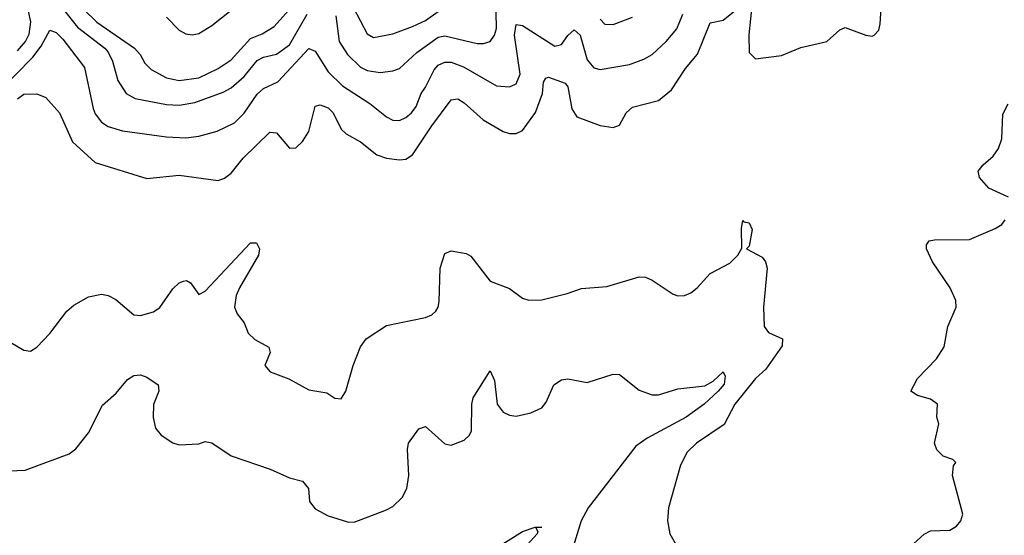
# Model space of a CAD drawing. Header units: inches. Extents: x 884549 to 1028252, y 526810 to 653624.
# Tile 868 of 1056: x 967277 to 970318, y 632325 to 633918. Entities that reach past the tile are written whole.
import ezdxf

# ---------------------------------------------------------------- set-up
doc = ezdxf.new("R2010")
doc.units = ezdxf.units.IN
doc.header["$MEASUREMENT"] = 0
doc.layers.add('A9663', color=7, linetype='Continuous')
doc.layers.add('A9673', color=7, linetype='Continuous')

msp = doc.modelspace()

# ---------------------------------------------------------------- linework, layer by layer
at = {"layer": 'A9663', "color": 5}
for points, elevation in [([(967474.1, 633950), (967515.8, 633910), (967631.3, 633830), (967649, 633810), (967663.7, 633783.7), (967683.5, 633763.5), (967730, 633737.8), (967770, 633730.1), (967830, 633738.5), (967890, 633767.3), (967930, 633794.3), (967990, 633859.3), (968026, 633874), (968062.9, 633897.1), (968170, 634017.3)], 2280), ([(967270, 633673.3), (967290, 633687.5), (967330, 633689.3), (967357.7, 633677.7), (967400.3, 633630), (967440.3, 633540.3), (967510, 633476.6), (967670, 633427), (967770, 633437.3), (967890, 633421.4), (967910, 633428.6), (967930, 633444.3), (967967.6, 633490), (968050, 633570.2), (968070, 633568.8), (968110, 633520.7), (968130, 633521.8), (968150, 633542), (968170, 633572.8), (968189.5, 633650.5), (968204.9, 633655.1), (968230, 633645.6), (968245.2, 633630), (968270, 633579.5), (968285.1, 633565.1), (968330, 633540.2), (968380.5, 633500.5), (968410, 633490.6), (968450, 633484.7), (968470, 633486.9), (968490, 633500.8), (968549.5, 633590), (968610, 633670.1), (968630, 633672.9), (968650, 633661.2), (968708.6, 633608.6), (968770, 633572.9), (968790, 633565.9), (968810, 633566), (968830, 633575.3), (968870, 633630.8), (968891.5, 633690), (968895.1, 633724.9), (968902.4, 633737.6), (968910, 633740.1), (968962.2, 633722.2), (968970.1, 633710.1), (968982.8, 633642.8), (968997.6, 633617.6), (969070, 633591.3), (969110, 633584.4), (969130, 633592.2), (969149.8, 633630), (969170, 633647.2), (969250, 633668.4), (969290, 633700.8), (969333.4, 633766.6), (969370, 633811.5), (969410, 633908.3), (969450, 633915.9), (969530, 633982.3)], 2220), ([(968253.1, 633930), (968264.2, 633850), (968289.6, 633810), (968330, 633771.6), (968350, 633761.3), (968390, 633754.8), (968430, 633759.5), (968450, 633767), (968503.8, 633816.2), (968570, 633863.4), (968590, 633868.2), (968690, 633843.9), (968710, 633844.3), (968730, 633850.9), (968743.7, 633870), (968749.6, 633890.4), (968747.8, 633992.2)], 2260), ([(968296.5, 633976.5), (968350, 633874), (968370, 633863), (968430, 633873.7), (968490, 633896.4), (968530, 633915.4), (968570, 633943.2)], 2280), ([(967270, 633821.9), (967294.8, 633850), (967306.4, 633873.6), (967311.4, 633911.4), (967304.3, 633944.3)], 2260), ([(967411, 633950), (967455.2, 633895.2), (967539.8, 633830), (967550, 633817.7), (967563.6, 633790), (967580.4, 633730), (967605.9, 633690), (967634.1, 633674.1), (967730, 633655.5), (967770, 633653.7), (967818.3, 633661.7), (967906, 633694), (967930, 633707.7), (967970, 633742.7), (968010, 633792.3), (968030, 633802), (968070, 633811.2), (968110, 633840.6), (968165.1, 633934.9)], 2260), ([(967730, 633925.4), (967770, 633886), (967790, 633874.1), (967810, 633871.3), (967830, 633875.6), (967870, 633899.5), (967930, 633947.3)], 2320), ([(969538.8, 633970), (969529.3, 633870.7), (969530, 633816), (969550, 633797.4), (969630, 633807.2), (969690, 633831.7), (969769.8, 633850.2), (969810, 633886.4), (969826.6, 633893.4), (969890, 633870.2), (969910, 633866.9), (969915.6, 633870), (969930, 633886), (969935, 633905), (969938.4, 633970)], 2220), ([(967210, 633692.5), (967317.7, 633802.3), (967343.9, 633836.1), (967370, 633885.2), (967390, 633877.9), (967410, 633858.1), (967476.8, 633770), (967503.5, 633643.5), (967510, 633626.9), (967530, 633601.4), (967550, 633587.8), (967594.7, 633574.7), (967730, 633555.7), (967790, 633553.3), (967830, 633558.4), (967886.6, 633573.4), (967940.5, 633599.5), (967970, 633629.3), (968010, 633687.8), (968030, 633704.8), (968074.3, 633725.7), (968170, 633828.7), (968190, 633820.7), (968230, 633756.3), (968273.9, 633713.9), (968358.6, 633658.6), (968410, 633617.3), (968430, 633607.4), (968450, 633606.8), (968470, 633615.3), (968487.2, 633630), (968501.4, 633650), (968516.5, 633690), (968530.8, 633709.2), (968557.1, 633762.9), (968570, 633777.1), (968590, 633786.5), (968610, 633786.5), (968648.2, 633771.8), (968750, 633713.5), (968789.9, 633710.1), (968810, 633720.2), (968823.1, 633750), (968805.3, 633870), (968810, 633902.9), (968830, 633900.1), (968930, 633836.1), (968950, 633840.9), (968970, 633868.6), (968990, 633886.7), (969007.9, 633870), (969030, 633794.3), (969050, 633769.4), (969070, 633764.3), (969160.3, 633779.7), (969204.4, 633795.6), (969230, 633810.2), (969273.5, 633850), (969306.6, 633890), (969324.7, 633935.3)], 2240), ([(969070, 633919), (969084.2, 633904.2), (969110, 633903.2), (969170, 633925.9)], 2260), ([(967250, 632921.1), (967290, 632897.1), (967310, 632894.4), (967330, 632906), (967370, 632948.5), (967422.4, 633017.6), (967444.1, 633035.9), (967490, 633061.5), (967529.8, 633070.2), (967550, 633066), (967573.5, 633053.5), (967630, 633005.9), (967650, 633004.2), (967690, 633015.4), (967710, 633029.2), (967750, 633086), (967770, 633105.3), (967782.7, 633110), (967791.9, 633111.9), (967805, 633104.9), (967830, 633068.7), (967850, 633079), (967990, 633228.1), (968008.8, 633228.8), (968018, 633210), (968014.2, 633190), (967955.8, 633090), (967945.6, 633065.6), (967940.2, 633030), (967948.9, 633008.9), (967970, 632981), (967982.6, 632950), (968003.7, 632930), (968046.1, 632906.1), (968050.3, 632890), (968034, 632850), (968050.3, 632830.3), (968108.2, 632808.2), (968170, 632774.4), (968225.5, 632765.5), (968250, 632748.7), (968270, 632746.7), (968284.2, 632770), (968307.4, 632850), (968330, 632907.3), (968347.6, 632932.4), (968410, 632972.9), (968530, 632998.3), (968550, 633006.3), (968562, 633018), (968569.8, 633030.2), (968572.3, 633047.7), (968575.8, 633150), (968590, 633195.8), (968610, 633204.4), (968655.9, 633195.9), (968670, 633187.7), (968730, 633110.4), (968790, 633087.4), (968830, 633057.3), (968850, 633051.3), (968890, 633052.7), (968968.3, 633071.7), (969012.5, 633087.5), (969090, 633093.4), (969190, 633123.1), (969210, 633122.6), (969230, 633113.7), (969294.8, 633070), (969310, 633065.3), (969330, 633066), (969350, 633074.3), (969369.7, 633090), (969410, 633133.7), (969470, 633166), (969494.7, 633190), (969507.7, 633212.3), (969506, 633274), (969510, 633298), (969513.4, 633293.4), (969530, 633290.4), (969539.5, 633270), (969530, 633218), (969522, 633210), (969570, 633183.9), (969580.6, 633170), (969585.9, 633150), (969574.2, 633030), (969576.1, 632970), (969590, 632951.8), (969632.5, 632932.5), (969632, 632910), (969581.4, 632838.6), (969550, 632809.8), (969485.9, 632730), (969452.3, 632667.7), (969367.4, 632610), (969338.1, 632581.9), (969318.2, 632541.8), (969280.8, 632410), (969277.6, 632370), (969284.7, 632330), (969308.5, 632288.5)], 2180), ([(967244.8, 632524.8), (967293.5, 632526.5), (967430, 632577), (967450, 632592.7), (967490, 632641.6), (967532.7, 632727.3), (967575.3, 632764.7), (967610, 632806), (967630, 632818.8), (967650, 632821), (967670, 632814), (967704.7, 632790), (967706.8, 632770), (967690.5, 632729.5), (967689.1, 632689.1), (967696.1, 632656.1), (967714.2, 632634.2), (967750, 632610.4), (967770, 632604.9), (967830, 632607.7), (967850, 632614.8), (967870, 632610.5), (967930.3, 632570.3), (968050.7, 632530), (968110, 632503.1), (968150, 632492.7), (968168.8, 632470), (968171.7, 632430), (968190, 632407.2), (968230, 632385.3), (968290, 632367.2), (968310, 632365.7), (968410, 632403.9), (968430, 632414.4), (968458.5, 632441.5), (968472.6, 632470), (968479.1, 632510), (968474.6, 632590), (968478.2, 632610), (968510, 632654.4), (968530, 632661.3), (968590, 632608.2), (968610, 632603.8), (968650, 632619.3), (968665.9, 632634.1), (968672.2, 632647.8), (968673.4, 632730), (968678.1, 632750), (968730, 632833.4), (968743.7, 632803.7), (968751.7, 632730), (968770, 632706), (968790, 632696), (968810, 632693.4), (968856.2, 632703.8), (968890, 632719.3), (968903.1, 632736.9), (968926.6, 632790), (968950, 632805.3), (968970, 632808), (969030, 632797.6), (969110, 632822.7), (969130, 632822), (969190, 632773.7), (969230, 632758.7), (969250, 632759.5), (969310, 632777.8), (969392.7, 632787.3), (969418.5, 632801.5), (969450, 632830.3), (969456.3, 632816.3), (969452.3, 632792.3), (969433.8, 632770), (969390.6, 632730), (969335.4, 632690), (969214.5, 632625.5), (969179.7, 632600.2), (969033, 632410), (969011.1, 632370), (968986.7, 632290)], 2160), ([(968750, 632287), (968830, 632336.9), (968868.7, 632350), (968890, 632350.7), (968871.3, 632348.7), (968877.1, 632337.1), (968875.3, 632330), (968844.4, 632295.6)], 2140)]:
    msp.add_lwpolyline(points, dxfattribs=dict(at, elevation=elevation))
at = {"layer": 'A9673', "color": 5, "elevation": 2180}
for points in [[(970331.3, 633370), (970270, 633397.4), (970241.8, 633430), (970237.6, 633450), (970253.1, 633470), (970284, 633496), (970300.1, 633519.9), (970309.9, 633550), (970313.9, 633626.1), (970330, 633657.6)], [(970026.9, 632290), (970070, 632328.7), (970090, 632339.5), (970150, 632341.3), (970170, 632353), (970183.6, 632370), (970189.6, 632390), (970158.3, 632510), (970160.7, 632539.3), (970168, 632550), (970159, 632559), (970129, 632570), (970109.5, 632589.5), (970102.7, 632610), (970116, 632670), (970109.3, 632690), (970111.8, 632730), (970090, 632745.7), (970050, 632756.8), (970029.8, 632770), (970049.8, 632810), (970108.6, 632870), (970132.3, 632907.7), (970143.1, 632970), (970169.8, 633030), (970168.2, 633050), (970150.9, 633090), (970095.8, 633170), (970078, 633210), (970077.6, 633222.4), (970085.6, 633234.4), (970102.2, 633237.8), (970210, 633239.3), (970290, 633273), (970310, 633285.5), (970320.5, 633299.5)]]:
    msp.add_lwpolyline(points, dxfattribs=at)

doc.saveas('drawing.dxf')
